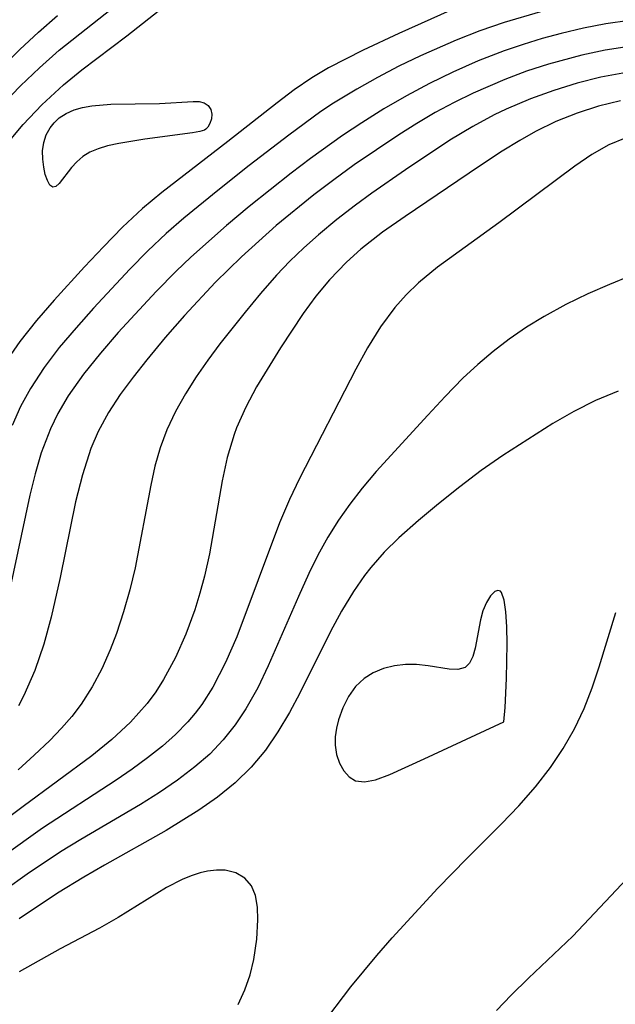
# Model space of a CAD drawing. Header units: metres. Extents: x 1073367 to 1082519, y 1569854 to 1574957.
# Tile 406 of 656: x 1076996 to 1077036, y 1573794 to 1573860. Entities that reach past the tile are written whole.
import ezdxf

# ---------------------------------------------------------------- set-up
doc = ezdxf.new("R2010")
doc.units = ezdxf.units.M
doc.layers.add('CGG_CurvaNivelLidar_v1', color=253, linetype='Continuous', lineweight=30)

msp = doc.modelspace()

# ---------------------------------------------------------------- linework, layer by layer
at = {"layer": 'CGG_CurvaNivelLidar_v1'}
for p, q in [((1076998.7807, 1573858.2473, 66.5), (1077003.928, 1573862.3414, 66.5)), ((1077003.3028, 1573859.2118, 66), (1077007.0565, 1573862.1901, 66)), ((1077026.4116, 1573861.5798, 66), (1077021.4847, 1573859.3674, 66)), ((1076997.3817, 1573859.4602, 67), (1076998.6615, 1573860.5711, 67)), ((1077030.9571, 1573860.828, 66.5), (1077028.5247, 1573860.1021, 66.5)), ((1077028.5247, 1573860.1021, 66.5), (1077026.9078, 1573859.5372, 66.5)), ((1077033.8321, 1573859.723, 67), (1077032.347, 1573859.3785, 67)), ((1077035.3263, 1573860.0064, 67), (1077033.8321, 1573859.723, 67)), ((1077036.9013, 1573860.2328, 67), (1077035.3263, 1573860.0064, 67)), ((1076996.1374, 1573858.3072, 67), (1076997.3817, 1573859.4602, 67)), ((1077000.2919, 1573856.9285, 66), (1077003.3028, 1573859.2118, 66)), ((1077021.4847, 1573859.3674, 66), (1077019.0926, 1573858.2478, 66)), ((1077026.9078, 1573859.5372, 66.5), (1077025.3122, 1573858.9178, 66.5)), ((1077031.0664, 1573859.0306, 67), (1077029.7956, 1573858.6401, 67)), ((1077032.347, 1573859.3785, 67), (1077031.0664, 1573859.0306, 67)), ((1076994.9305, 1573857.1149, 67), (1076996.1374, 1573858.3072, 67)), ((1077025.3122, 1573858.9178, 66.5), (1077022.9411, 1573857.8806, 66.5)), ((1077029.7956, 1573858.6401, 67), (1077028.5359, 1573858.2086, 67)), ((1077036.8763, 1573858.5063, 67.5), (1077035.2874, 1573858.2585, 67.5)), ((1076997.4557, 1573857.0824, 66.5), (1076998.7807, 1573858.2473, 66.5)), ((1077019.0926, 1573858.2478, 66), (1077016.7724, 1573857.0685, 66)), ((1077022.9411, 1573857.8806, 66.5), (1077021.4881, 1573857.1751, 66.5)), ((1077028.5359, 1573858.2086, 67), (1077026.7974, 1573857.5376, 67)), ((1077033.7092, 1573857.9248, 67.5), (1077031.5004, 1573857.3245, 67.5)), ((1077035.2874, 1573858.2585, 67.5), (1077033.7092, 1573857.9248, 67.5)), ((1076996.1833, 1573855.8596, 66.5), (1076997.4557, 1573857.0824, 66.5)), ((1077016.7724, 1573857.0685, 66), (1077015.6638, 1573856.4127, 66)), ((1077021.4881, 1573857.1751, 66.5), (1077020.0614, 1573856.4327, 66.5)), ((1077026.7974, 1573857.5376, 67), (1077025.0873, 1573856.789, 67)), ((1077031.5004, 1573857.3245, 67.5), (1077030.0247, 1573856.8425, 67.5)), ((1076999.0671, 1573855.9325, 66), (1077000.2919, 1573856.9285, 66)), ((1077015.6638, 1573856.4127, 66), (1077014.4831, 1573855.6038, 66)), ((1077020.0614, 1573856.4327, 66.5), (1077018.6643, 1573855.655, 66.5)), ((1077025.0873, 1573856.789, 67), (1077023.5282, 1573856.0246, 67)), ((1077028.5668, 1573856.3006, 67.5), (1077026.4565, 1573855.3882, 67.5)), ((1077030.0247, 1573856.8425, 67.5), (1077028.5668, 1573856.3006, 67.5)), ((1077034.9838, 1573856.4462, 68), (1077033.4021, 1573856.0495, 68)), ((1077036.7145, 1573856.7619, 68), (1077034.9838, 1573856.4462, 68)), ((1076995.0506, 1573854.6775, 66.5), (1076996.1833, 1573855.8596, 66.5)), ((1076997.6157, 1573854.5979, 66), (1076999.0671, 1573855.9325, 66)), ((1077018.6643, 1573855.655, 66.5), (1077017.1087, 1573854.7084, 66.5)), ((1077023.5282, 1573856.0246, 67), (1077021.9959, 1573855.2015, 67)), ((1077033.4021, 1573856.0495, 68), (1077031.8389, 1573855.5647, 68)), ((1077014.4831, 1573855.6038, 66), (1077013.3401, 1573854.7346, 66)), ((1077021.9959, 1573855.2015, 67), (1077020.4896, 1573854.3264, 67)), ((1077026.4565, 1573855.3882, 67.5), (1077025.1785, 1573854.7552, 67.5)), ((1077030.2976, 1573855.0002, 68), (1077028.656, 1573854.2997, 68)), ((1077031.8389, 1573855.5647, 68), (1077030.2976, 1573855.0002, 68)), ((1076996.3657, 1573853.2811, 66), (1076997.6157, 1573854.5979, 66)), ((1076999.765, 1573854.2568, 65.5), (1077000.3405, 1573854.4208, 65.5)), ((1077000.3405, 1573854.4208, 65.5), (1077000.9487, 1573854.5292, 65.5)), ((1077000.9487, 1573854.5292, 65.5), (1077002.2253, 1573854.6352, 65.5)), ((1077002.2253, 1573854.6352, 65.5), (1077005.481, 1573854.6785, 65.5)), ((1077005.481, 1573854.6785, 65.5), (1077007.7231, 1573854.8282, 65.5)), ((1077007.7231, 1573854.8282, 65.5), (1077008.13, 1573854.8233, 65.5)), ((1077008.13, 1573854.8233, 65.5), (1077008.4729, 1573854.7395, 65.5)), ((1077008.4729, 1573854.7395, 65.5), (1077008.7389, 1573854.5561, 65.5)), ((1077008.7389, 1573854.5561, 65.5), (1077008.9138, 1573854.2921, 65.5)), ((1077013.3401, 1573854.7346, 66), (1077010.056, 1573852.139, 66)), ((1077017.1087, 1573854.7084, 66.5), (1077016.2706, 1573854.1404, 66.5)), ((1077020.4896, 1573854.3264, 67), (1077019.011, 1573853.4016, 67)), ((1077025.1785, 1573854.7552, 67.5), (1077023.9229, 1573854.0747, 67.5)), ((1077034.8358, 1573854.5073, 68.5), (1077033.3965, 1573854.0394, 68.5)), ((1077036.3021, 1573854.8686, 68.5), (1077034.8358, 1573854.5073, 68.5)), ((1076998.4267, 1573853.4018, 65.5), (1076998.7648, 1573853.7162, 65.5)), ((1076998.7648, 1573853.7162, 65.5), (1076999.2358, 1573854.0231, 65.5)), ((1076999.2358, 1573854.0231, 65.5), (1076999.765, 1573854.2568, 65.5)), ((1077008.9476, 1573853.6571, 65.5), (1077008.8445, 1573853.3566, 65.5)), ((1077008.9138, 1573854.2921, 65.5), (1077008.9821, 1573853.9772, 65.5)), ((1077008.9821, 1573853.9772, 65.5), (1077008.9476, 1573853.6571, 65.5)), ((1077016.2706, 1573854.1404, 66.5), (1077014.118, 1573852.5654, 66.5)), ((1077023.9229, 1573854.0747, 67.5), (1077022.6897, 1573853.3507, 67.5)), ((1077027.8633, 1573853.9193, 68), (1077026.4199, 1573853.1479, 68)), ((1077028.656, 1573854.2997, 68), (1077027.8633, 1573853.9193, 68)), ((1077033.3965, 1573854.0394, 68.5), (1077031.9905, 1573853.472, 68.5)), ((1076993.3968, 1573849.77, 66), (1076996.3657, 1573853.2811, 66)), ((1076997.9066, 1573852.5872, 65.5), (1076998.1656, 1573853.0685, 65.5)), ((1076998.1656, 1573853.0685, 65.5), (1076998.4267, 1573853.4018, 65.5)), ((1077008.7078, 1573853.1118, 65.5), (1077008.583, 1573852.9638, 65.5)), ((1077008.8445, 1573853.3566, 65.5), (1077008.7078, 1573853.1118, 65.5)), ((1077019.011, 1573853.4016, 67), (1077017.7231, 1573852.5396, 67)), ((1077022.6897, 1573853.3507, 67.5), (1077021.4824, 1573852.59, 67.5)), ((1077026.4199, 1573853.1479, 68), (1077024.8955, 1573852.2269, 68)), ((1077031.9905, 1573853.472, 68.5), (1077030.626, 1573852.8063, 68.5)), ((1076997.7403, 1573852.0688, 65.5), (1076997.9066, 1573852.5872, 65.5)), ((1077007.682, 1573852.7141, 65.5), (1077004.507, 1573852.2904, 65.5)), ((1077008.1687, 1573852.8019, 65.5), (1077007.682, 1573852.7141, 65.5)), ((1077008.5, 1573852.9119, 65.5), (1077008.1687, 1573852.8019, 65.5)), ((1077008.583, 1573852.9638, 65.5), (1077008.5, 1573852.9119, 65.5)), ((1077014.118, 1573852.5654, 66.5), (1077011.477, 1573850.5336, 66.5)), ((1077017.7231, 1573852.5396, 67), (1077015.5846, 1573851.0059, 67)), ((1077021.4824, 1573852.59, 67.5), (1077018.4944, 1573850.5732, 67.5)), ((1077030.626, 1573852.8063, 68.5), (1077029.5667, 1573852.2058, 68.5)), ((1077036.612, 1573852.3743, 69), (1077035.532, 1573851.9276, 69)), ((1076997.6666, 1573851.5127, 65.5), (1076997.7403, 1573852.0688, 65.5)), ((1077002.0054, 1573851.848, 65.5), (1077001.3754, 1573851.6593, 65.5)), ((1077002.7657, 1573852.0137, 65.5), (1077002.0054, 1573851.848, 65.5)), ((1077004.507, 1573852.2904, 65.5), (1077002.7657, 1573852.0137, 65.5)), ((1077010.056, 1573852.139, 66), (1077005.6351, 1573848.7303, 66)), ((1077024.8955, 1573852.2269, 68), (1077021.9185, 1573850.2422, 68)), ((1077029.5667, 1573852.2058, 68.5), (1077028.4004, 1573851.4869, 68.5)), ((1077035.532, 1573851.9276, 69), (1077034.3767, 1573851.2721, 69)), ((1076997.6725, 1573850.9569, 65.5), (1076997.6666, 1573851.5127, 65.5)), ((1077000.3513, 1573851.1369, 65.5), (1076999.9506, 1573850.7857, 65.5)), ((1077000.8331, 1573851.4291, 65.5), (1077000.3513, 1573851.1369, 65.5)), ((1077001.3754, 1573851.6593, 65.5), (1077000.8331, 1573851.4291, 65.5)), ((1077028.4004, 1573851.4869, 68.5), (1077026.8872, 1573850.4913, 68.5)), ((1077034.3767, 1573851.2721, 69), (1077033.2508, 1573850.4978, 69)), ((1076997.7371, 1573850.4234, 65.5), (1076997.6725, 1573850.9569, 65.5)), ((1076997.8454, 1573849.9367, 65.5), (1076997.7371, 1573850.4234, 65.5)), ((1076999.6057, 1573850.3965, 65.5), (1076998.7812, 1573849.3385, 65.5)), ((1076999.9506, 1573850.7857, 65.5), (1076999.6057, 1573850.3965, 65.5)), ((1077011.477, 1573850.5336, 66.5), (1077009.3721, 1573848.8649, 66.5)), ((1077015.5846, 1573851.0059, 67), (1077014.2892, 1573850.0261, 67)), ((1077018.4944, 1573850.5732, 67.5), (1077017.1377, 1573849.5876, 67.5)), ((1077026.8872, 1573850.4913, 68.5), (1077021.9068, 1573847.1334, 68.5)), ((1077033.2508, 1573850.4978, 69), (1077028.1685, 1573846.7082, 69)), ((1076997.987, 1573849.5261, 65.5), (1076997.8454, 1573849.9367, 65.5)), ((1077014.2892, 1573850.0261, 67), (1077011.4726, 1573847.7863, 67)), ((1077021.9185, 1573850.2422, 68), (1077019.677, 1573848.6911, 68)), ((1076998.1555, 1573849.228, 65.5), (1076997.987, 1573849.5261, 65.5)), ((1076998.3477, 1573849.0888, 65.5), (1076998.1555, 1573849.228, 65.5)), ((1076998.5543, 1573849.14, 65.5), (1076998.3477, 1573849.0888, 65.5)), ((1076998.7812, 1573849.3385, 65.5), (1076998.5543, 1573849.14, 65.5)), ((1077017.1377, 1573849.5876, 67.5), (1077015.8035, 1573848.5687, 67.5)), ((1077005.6351, 1573848.7303, 66), (1077004.3493, 1573847.6516, 66)), ((1077009.3721, 1573848.8649, 66.5), (1077007.1152, 1573847.0242, 66.5)), ((1077015.8035, 1573848.5687, 67.5), (1077013.287, 1573846.5176, 67.5)), ((1077019.677, 1573848.6911, 68), (1077018.5762, 1573847.8892, 68)), ((1077011.4726, 1573847.7863, 67), (1077009.9615, 1573846.5223, 67)), ((1077018.5762, 1573847.8892, 68), (1077017.3273, 1573846.9185, 68)), ((1077004.3493, 1573847.6516, 66), (1077003.0127, 1573846.4028, 66)), ((1077021.9068, 1573847.1334, 68.5), (1077020.3966, 1573846.0701, 68.5)), ((1077007.1152, 1573847.0242, 66.5), (1077005.9329, 1573845.9958, 66.5)), ((1077009.9615, 1573846.5223, 67), (1077007.5648, 1573844.3965, 67)), ((1077013.287, 1573846.5176, 67.5), (1077010.9529, 1573844.4381, 67.5)), ((1077017.3273, 1573846.9185, 68), (1077016.1159, 1573845.9058, 68)), ((1077028.1685, 1573846.7082, 69), (1077024.0664, 1573843.7448, 69)), ((1077003.0127, 1573846.4028, 66), (1077001.7291, 1573845.0971, 66)), ((1077005.9329, 1573845.9958, 66.5), (1077004.6942, 1573844.8195, 66.5)), ((1077016.1159, 1573845.9058, 68), (1077015.1416, 1573845.033, 68)), ((1077020.3966, 1573846.0701, 68.5), (1077018.9519, 1573844.9357, 68.5)), ((1077001.7291, 1573845.0971, 66), (1077000.4766, 1573843.7608, 66)), ((1077004.6942, 1573844.8195, 66.5), (1077003.4957, 1573843.6008, 66.5)), ((1077010.9529, 1573844.4381, 67.5), (1077009.2282, 1573842.7401, 67.5)), ((1077015.1416, 1573845.033, 68), (1077014.2007, 1573844.1302, 68)), ((1077018.9519, 1573844.9357, 68.5), (1077017.9787, 1573844.0641, 68.5)), ((1077007.5648, 1573844.3965, 67), (1077006.5914, 1573843.4597, 67)), ((1077014.2007, 1573844.1302, 68), (1077013.2987, 1573843.1947, 68)), ((1077017.9787, 1573844.0641, 68.5), (1077016.8498, 1573842.9008, 68.5)), ((1077000.4766, 1573843.7608, 66), (1076998.4353, 1573841.5273, 66)), ((1077003.4957, 1573843.6008, 66.5), (1077001.0606, 1573840.9882, 66.5)), ((1077006.5914, 1573843.4597, 67), (1077005.2661, 1573842.1147, 67)), ((1077013.2987, 1573843.1947, 68), (1077012.2308, 1573841.9816, 68)), ((1077024.0664, 1573843.7448, 69), (1077022.7938, 1573842.6881, 69)), ((1077036.9809, 1573843.1488, 69.5), (1077035.5623, 1573842.5809, 69.5)), ((1077009.2282, 1573842.7401, 67.5), (1077007.1481, 1573840.498, 67.5)), ((1077016.8498, 1573842.9008, 68.5), (1077015.9308, 1573841.7937, 68.5)), ((1077022.7938, 1573842.6881, 69), (1077021.9792, 1573841.8949, 69)), ((1077035.5623, 1573842.5809, 69.5), (1077034.1141, 1573841.9434, 69.5)), ((1077005.2661, 1573842.1147, 67), (1077002.7232, 1573839.3575, 67)), ((1077012.2308, 1573841.9816, 68), (1077011.2039, 1573840.7379, 68)), ((1077021.9792, 1573841.8949, 69), (1077021.2244, 1573841.043, 69)), ((1077034.1141, 1573841.9434, 69.5), (1077032.6556, 1573841.234, 69.5)), ((1076998.4353, 1573841.5273, 66), (1076997.2507, 1573840.17, 66)), ((1077015.9308, 1573841.7937, 68.5), (1077015.078, 1573840.6346, 68.5)), ((1077032.6556, 1573841.234, 69.5), (1077031.2068, 1573840.4452, 69.5)), ((1077001.0606, 1573840.9882, 66.5), (1076999.8977, 1573839.6866, 66.5)), ((1077007.1481, 1573840.498, 67.5), (1077005.8687, 1573839.0262, 67.5)), ((1077011.2039, 1573840.7379, 68), (1077009.5142, 1573838.6043, 68)), ((1077015.078, 1573840.6346, 68.5), (1077013.5757, 1573838.3483, 68.5)), ((1077021.2244, 1573841.043, 69), (1077020.2629, 1573839.7416, 69)), ((1076997.2507, 1573840.17, 66), (1076996.1353, 1573838.7736, 66)), ((1077031.2068, 1573840.4452, 69.5), (1077030.0176, 1573839.7172, 69.5)), ((1076999.8977, 1573839.6866, 66.5), (1076998.7808, 1573838.3637, 66.5)), ((1077002.7232, 1573839.3575, 67), (1077001.5283, 1573837.981, 67)), ((1077020.2629, 1573839.7416, 69), (1077019.399, 1573838.3527, 69)), ((1077030.0176, 1573839.7172, 69.5), (1077028.8585, 1573838.9231, 69.5)), ((1076996.1353, 1573838.7736, 66), (1076995.1292, 1573837.3095, 66)), ((1077005.8687, 1573839.0262, 67.5), (1077004.6339, 1573837.5415, 67.5)), ((1077009.5142, 1573838.6043, 68), (1077008.709, 1573837.5202, 68)), ((1077028.8585, 1573838.9231, 69.5), (1077027.7914, 1573838.1048, 69.5)), ((1076998.7808, 1573838.3637, 66.5), (1076997.7603, 1573837.0293, 66.5)), ((1077001.5283, 1573837.981, 67), (1077000.3999, 1573836.5774, 67)), ((1077013.5757, 1573838.3483, 68.5), (1077011.974, 1573835.7222, 68.5)), ((1077019.399, 1573838.3527, 69), (1077018.6012, 1573836.9041, 69)), ((1077027.7914, 1573838.1048, 69.5), (1077026.7602, 1573837.2307, 69.5)), ((1077004.6339, 1573837.5415, 67.5), (1077003.717, 1573836.3873, 67.5)), ((1077008.709, 1573837.5202, 68), (1077007.9363, 1573836.4045, 68)), ((1077026.7602, 1573837.2307, 69.5), (1077025.7661, 1573836.3068, 69.5)), ((1076997.7603, 1573837.0293, 66.5), (1076996.848, 1573835.6321, 66.5)), ((1077000.3999, 1573836.5774, 67), (1076999.3751, 1573835.1241, 67)), ((1077018.6012, 1573836.9041, 69), (1077014.8376, 1573829.5997, 69)), ((1077003.717, 1573836.3873, 67.5), (1077002.8527, 1573835.2157, 67.5)), ((1077007.9363, 1573836.4045, 68), (1077007.2157, 1573835.2699, 68)), ((1077025.7661, 1573836.3068, 69.5), (1077024.576, 1573835.0962, 69.5)), ((1076996.848, 1573835.6321, 66.5), (1076996.1968, 1573834.4114, 66.5)), ((1077002.8527, 1573835.2157, 67.5), (1077002.0662, 1573834.011, 67.5)), ((1077007.2157, 1573835.2699, 68), (1077006.5416, 1573834.0783, 68)), ((1077011.974, 1573835.7222, 68.5), (1077011.2557, 1573834.3784, 68.5)), ((1077036.1521, 1573835.446, 70), (1077034.638, 1573834.8145, 70)), ((1076999.3751, 1573835.1241, 67), (1076998.6828, 1573833.9494, 67)), ((1077024.576, 1573835.0962, 69.5), (1077023.4138, 1573833.8482, 69.5)), ((1077034.638, 1573834.8145, 70), (1077033.1781, 1573834.0886, 70)), ((1076996.1968, 1573834.4114, 66.5), (1076995.6314, 1573833.1399, 66.5)), ((1076998.6828, 1573833.9494, 67), (1076998.1921, 1573832.9334, 67)), ((1077002.0662, 1573834.011, 67.5), (1077001.3867, 1573832.7561, 67.5)), ((1077006.5416, 1573834.0783, 68), (1077005.9627, 1573832.8489, 68)), ((1077011.2557, 1573834.3784, 68.5), (1077010.6382, 1573832.994, 68.5)), ((1077033.1781, 1573834.0886, 70), (1077031.7836, 1573833.2861, 70)), ((1077023.4138, 1573833.8482, 69.5), (1077019.9759, 1573830.0706, 69.5)), ((1077031.7836, 1573833.2861, 70), (1077028.437, 1573831.1458, 70)), ((1076998.1921, 1573832.9334, 67), (1076997.5735, 1573831.3072, 67)), ((1077001.3867, 1573832.7561, 67.5), (1077000.9001, 1573831.6123, 67.5)), ((1077005.9627, 1573832.8489, 68), (1077005.5276, 1573831.6558, 68)), ((1077010.6382, 1573832.994, 68.5), (1077010.4705, 1573832.5457, 68.5)), ((1077010.4705, 1573832.5457, 68.5), (1077010.0102, 1573831.0137, 68.5)), ((1076997.5735, 1573831.3072, 67), (1076997.161, 1573829.9095, 67)), ((1077000.9001, 1573831.6123, 67.5), (1077000.3256, 1573829.855, 67.5)), ((1077005.5276, 1573831.6558, 68), (1077005.178, 1573830.4247, 68)), ((1077010.0102, 1573831.0137, 68.5), (1077009.6619, 1573829.4341, 68.5)), ((1077028.437, 1573831.1458, 70), (1077026.9929, 1573830.1368, 70)), ((1077005.178, 1573830.4247, 68), (1077004.8909, 1573829.1651, 68)), ((1077019.9759, 1573830.0706, 69.5), (1077019.0228, 1573828.9438, 69.5)), ((1077026.9929, 1573830.1368, 70), (1077025.5596, 1573829.0491, 70)), ((1076997.161, 1573829.9095, 67), (1076996.8116, 1573828.4804, 67)), ((1077000.3256, 1573829.855, 67.5), (1076999.8674, 1573828.0349, 67.5)), ((1077009.6619, 1573829.4341, 68.5), (1077008.8127, 1573824.5711, 68.5)), ((1077014.8376, 1573829.5997, 69), (1077014.1759, 1573828.1885, 69)), ((1077004.8909, 1573829.1651, 68), (1077003.8527, 1573823.6287, 68)), ((1077019.0228, 1573828.9438, 69.5), (1077018.209, 1573827.8937, 69.5)), ((1077025.5596, 1573829.0491, 70), (1077024.1351, 1573827.9128, 70)), ((1076996.8116, 1573828.4804, 67), (1076995.4338, 1573822.0058, 67)), ((1076999.8674, 1573828.0349, 67.5), (1076998.8426, 1573822.9837, 67.5)), ((1077014.1759, 1573828.1885, 69), (1077013.513, 1573826.6254, 69)), ((1077018.209, 1573827.8937, 69.5), (1077017.4461, 1573826.8073, 69.5)), ((1077024.1351, 1573827.9128, 70), (1077022.787, 1573826.7969, 70)), ((1077017.4461, 1573826.8073, 69.5), (1077016.7412, 1573825.6831, 69.5)), ((1077022.787, 1573826.7969, 70), (1077021.481, 1573825.6331, 70)), ((1077013.513, 1573826.6254, 69), (1077010.6446, 1573819.0116, 69)), ((1077016.7412, 1573825.6831, 69.5), (1077016.0778, 1573824.4806, 69.5)), ((1077021.481, 1573825.6331, 70), (1077020.511, 1573824.669, 70)), ((1077008.8127, 1573824.5711, 68.5), (1077008.4797, 1573823.0696, 68.5)), ((1077016.0778, 1573824.4806, 69.5), (1077015.4675, 1573823.2467, 69.5)), ((1077020.511, 1573824.669, 70), (1077019.6072, 1573823.6449, 70)), ((1077003.8527, 1573823.6287, 68), (1077003.4953, 1573822.1444, 68)), ((1077019.6072, 1573823.6449, 70), (1077019.1964, 1573823.1206, 70)), ((1076998.8426, 1573822.9837, 67.5), (1076998.2387, 1573820.3324, 67.5)), ((1077008.4797, 1573823.0696, 68.5), (1077008.1807, 1573821.9317, 68.5)), ((1077015.4675, 1573823.2467, 69.5), (1077014.7702, 1573821.7117, 69.5)), ((1077019.1964, 1573823.1206, 70), (1077018.4446, 1573822.0398, 70)), ((1077003.4953, 1573822.1444, 68), (1077003.0785, 1573820.6804, 68)), ((1077027.9068, 1573822.0425, 70.5), (1077027.6162, 1573821.7608, 70.5)), ((1077028.1131, 1573822.1134, 70.5), (1077027.9068, 1573822.0425, 70.5)), ((1077028.2774, 1573822.0563, 70.5), (1077028.1131, 1573822.1134, 70.5)), ((1077028.3498, 1573821.9682, 70.5), (1077028.2774, 1573822.0563, 70.5)), ((1077008.1807, 1573821.9317, 68.5), (1077007.8396, 1573820.8095, 68.5)), ((1077014.7702, 1573821.7117, 69.5), (1077012.7546, 1573817.0639, 69.5)), ((1077018.4446, 1573822.0398, 70), (1077017.6482, 1573820.7246, 70)), ((1077027.6162, 1573821.7608, 70.5), (1077027.3417, 1573821.3175, 70.5)), ((1077028.5215, 1573821.4701, 70.5), (1077028.3498, 1573821.9682, 70.5)), ((1077028.6348, 1573820.6806, 70.5), (1077028.5215, 1573821.4701, 70.5)), ((1077007.8396, 1573820.8095, 68.5), (1077007.2519, 1573819.1938, 68.5)), ((1077017.6482, 1573820.7246, 70), (1077016.9091, 1573819.3634, 70)), ((1077027.1105, 1573820.7592, 70.5), (1077026.9456, 1573820.1476, 70.5)), ((1077027.3417, 1573821.3175, 70.5), (1077027.1105, 1573820.7592, 70.5)), ((1076998.2387, 1573820.3324, 67.5), (1076997.7441, 1573818.5188, 67.5)), ((1077003.0785, 1573820.6804, 68), (1077002.6019, 1573819.2438, 68)), ((1077026.9456, 1573820.1476, 70.5), (1077026.5864, 1573818.2406, 70.5)), ((1077028.6989, 1573819.6807, 70.5), (1077028.6348, 1573820.6806, 70.5)), ((1077034.8788, 1573817.0009, 70), (1077035.986, 1573820.6442, 70)), ((1077028.7232, 1573818.5512, 70.5), (1077028.6989, 1573819.6807, 70.5)), ((1077002.6019, 1573819.2438, 68), (1077002.1791, 1573818.1319, 68)), ((1077007.2519, 1573819.1938, 68.5), (1077006.5605, 1573817.6355, 68.5)), ((1077010.6446, 1573819.0116, 69), (1077009.8965, 1573817.282, 69)), ((1077016.9091, 1573819.3634, 70), (1077014.8552, 1573815.2498, 70)), ((1076997.7441, 1573818.5188, 67.5), (1076997.1522, 1573816.7611, 67.5)), ((1077002.1791, 1573818.1319, 68), (1077001.6218, 1573816.8675, 68)), ((1077026.5864, 1573818.2406, 70.5), (1077026.4308, 1573817.6933, 70.5)), ((1077028.6877, 1573816.2147, 70.5), (1077028.7232, 1573818.5512, 70.5)), ((1077006.5605, 1573817.6355, 68.5), (1077005.758, 1573816.1504, 68.5)), ((1077026.4308, 1573817.6933, 70.5), (1077026.2149, 1573817.2489, 70.5)), ((1077001.6218, 1573816.8675, 68), (1077000.9846, 1573815.6547, 68)), ((1077009.8965, 1573817.282, 69), (1077009.0447, 1573815.6391, 69)), ((1077012.7546, 1573817.0639, 69.5), (1077012.045, 1573815.6002, 69.5)), ((1077020.4594, 1573816.8841, 70.5), (1077019.7761, 1573816.612, 70.5)), ((1077021.1829, 1573817.0619, 70.5), (1077020.4594, 1573816.8841, 70.5)), ((1077021.9232, 1573817.1528, 70.5), (1077021.1829, 1573817.0619, 70.5)), ((1077022.6581, 1573817.1587, 70.5), (1077021.9232, 1573817.1528, 70.5)), ((1077023.4418, 1573817.0747, 70.5), (1077022.6581, 1573817.1587, 70.5)), ((1077024.8513, 1573816.8402, 70.5), (1077023.4418, 1573817.0747, 70.5)), ((1077025.4379, 1573816.8168, 70.5), (1077024.8513, 1573816.8402, 70.5)), ((1077025.9092, 1573816.9489, 70.5), (1077025.4379, 1573816.8168, 70.5)), ((1077026.2149, 1573817.2489, 70.5), (1077025.9092, 1573816.9489, 70.5)), ((1077034.4162, 1573815.603, 70), (1077034.8788, 1573817.0009, 70)), ((1076997.1522, 1573816.7611, 67.5), (1076996.4185, 1573815.0854, 67.5)), ((1077005.758, 1573816.1504, 68.5), (1077005.236, 1573815.3315, 68.5)), ((1077019.1598, 1573816.2322, 70.5), (1077018.5848, 1573815.6778, 70.5)), ((1077019.7761, 1573816.612, 70.5), (1077019.1598, 1573816.2322, 70.5)), ((1077028.5947, 1573814.2735, 70.5), (1077028.6877, 1573816.2147, 70.5)), ((1077000.9846, 1573815.6547, 68), (1077000.2512, 1573814.5072, 68)), ((1077009.0447, 1573815.6391, 69), (1077008.3079, 1573814.4882, 69)), ((1077012.045, 1573815.6002, 69.5), (1077011.2636, 1573814.1995, 69.5)), ((1077018.5848, 1573815.6778, 70.5), (1077018.113, 1573815.0116, 70.5)), ((1077033.8805, 1573814.2237, 70), (1077034.4162, 1573815.603, 70)), ((1076996.4185, 1573815.0854, 67.5), (1076996.0486, 1573814.402, 67.5)), ((1077005.236, 1573815.3315, 68.5), (1077004.6643, 1573814.5502, 68.5)), ((1077014.8552, 1573815.2498, 70), (1077014.1652, 1573813.9464, 70)), ((1077018.113, 1573815.0116, 70.5), (1077017.7367, 1573814.2696, 70.5)), ((1077000.2512, 1573814.5072, 68), (1076999.6161, 1573813.6794, 68)), ((1077004.6643, 1573814.5502, 68.5), (1077003.547, 1573813.2937, 68.5)), ((1077008.3079, 1573814.4882, 69), (1077007.8613, 1573813.8966, 69)), ((1077011.2636, 1573814.1995, 69.5), (1077010.5485, 1573813.118, 69.5)), ((1077017.7367, 1573814.2696, 70.5), (1077017.4514, 1573813.467, 70.5)), ((1077028.5, 1573813.3199, 70.5), (1077028.5947, 1573814.2735, 70.5)), ((1077033.2314, 1573812.8582, 70), (1077033.8805, 1573814.2237, 70)), ((1076999.6161, 1573813.6794, 68), (1076998.9254, 1573812.8892, 68)), ((1077007.8613, 1573813.8966, 69), (1077007.371, 1573813.3228, 69)), ((1077014.1652, 1573813.9464, 70), (1077013.4011, 1573812.6503, 70)), ((1076998.9254, 1573812.8892, 68), (1076998.1402, 1573812.0767, 68)), ((1077003.547, 1573813.2937, 68.5), (1077002.3, 1573812.1353, 68.5)), ((1077007.371, 1573813.3228, 69), (1077006.5537, 1573812.4877, 69)), ((1077010.5485, 1573813.118, 69.5), (1077009.7481, 1573812.1104, 69.5)), ((1077017.3143, 1573812.8954, 70.5), (1077017.2361, 1573812.3263, 70.5)), ((1077017.4514, 1573813.467, 70.5), (1077017.3143, 1573812.8954, 70.5)), ((1077023.1749, 1573810.84, 70.5), (1077028.5, 1573813.3199, 70.5)), ((1077032.4787, 1573811.5375, 70), (1077033.2314, 1573812.8582, 70)), ((1077006.5537, 1573812.4877, 69), (1077005.674, 1573811.701, 69)), ((1077013.4011, 1573812.6503, 70), (1077012.5608, 1573811.4221, 70)), ((1077017.2361, 1573812.3263, 70.5), (1077017.2277, 1573811.7699, 70.5)), ((1076998.1402, 1573812.0767, 68), (1076997.1057, 1573811.0858, 68)), ((1077002.3, 1573812.1353, 68.5), (1077000.96, 1573811.0457, 68.5)), ((1077005.674, 1573811.701, 69), (1077004.6878, 1573810.9089, 69)), ((1077009.7481, 1573812.1104, 69.5), (1077008.8354, 1573811.1717, 69.5)), ((1077017.2277, 1573811.7699, 70.5), (1077017.3219, 1573811.1332, 70.5)), ((1077031.6286, 1573810.2679, 70), (1077032.4787, 1573811.5375, 70)), ((1076997.1057, 1573811.0858, 68), (1076996.03, 1573810.1135, 68)), ((1077000.96, 1573811.0457, 68.5), (1076996.364, 1573807.6677, 68.5)), ((1077004.6878, 1573810.9089, 69), (1077003.6576, 1573810.1503, 69)), ((1077008.8354, 1573811.1717, 69.5), (1077007.8385, 1573810.3055, 69.5)), ((1077012.5608, 1573811.4221, 70), (1077011.6203, 1573810.2851, 70)), ((1077017.3219, 1573811.1332, 70.5), (1077017.5166, 1573810.55, 70.5)), ((1077007.8385, 1573810.3055, 69.5), (1077006.6851, 1573809.4275, 69.5)), ((1077011.6203, 1573810.2851, 70), (1077010.5421, 1573809.2403, 70)), ((1077017.5166, 1573810.55, 70.5), (1077017.7968, 1573810.0434, 70.5)), ((1077020.8754, 1573809.8082, 70.5), (1077023.1749, 1573810.84, 70.5)), ((1077030.6132, 1573808.9651, 70), (1077031.6286, 1573810.2679, 70)), ((1077003.6576, 1573810.1503, 69), (1077002.5934, 1573809.4173, 69)), ((1077017.7968, 1573810.0434, 70.5), (1077018.1528, 1573809.643, 70.5)), ((1077018.1528, 1573809.643, 70.5), (1077018.5802, 1573809.3864, 70.5)), ((1077019.925, 1573809.455, 70.5), (1077020.8754, 1573809.8082, 70.5)), ((1077002.5934, 1573809.4173, 69), (1076997.6624, 1573806.204, 69)), ((1077006.6851, 1573809.4275, 69.5), (1077005.4731, 1573808.5978, 69.5)), ((1077010.5421, 1573809.2403, 70), (1077009.3608, 1573808.2887, 70)), ((1077018.5802, 1573809.3864, 70.5), (1077019.1817, 1573809.3068, 70.5)), ((1077019.1817, 1573809.3068, 70.5), (1077019.925, 1573809.455, 70.5)), ((1077029.5151, 1573807.7143, 70), (1077030.6132, 1573808.9651, 70)), ((1077005.4731, 1573808.5978, 69.5), (1077004.2171, 1573807.8046, 69.5)), ((1077009.3608, 1573808.2887, 70), (1077008.1023, 1573807.4052, 70)), ((1076996.364, 1573807.6677, 68.5), (1076993.7028, 1573805.6462, 68.5)), ((1077004.2171, 1573807.8046, 69.5), (1077000.2243, 1573805.452, 69.5)), ((1077028.3577, 1573806.5012, 70), (1077029.5151, 1573807.7143, 70)), ((1077008.1023, 1573807.4052, 70), (1077005.9266, 1573806.056, 70)), ((1077026.0327, 1573804.1839, 70), (1077028.3577, 1573806.5012, 70)), ((1076997.6624, 1573806.204, 69), (1076995.0706, 1573804.3655, 69)), ((1077005.9266, 1573806.056, 70), (1077001.7924, 1573803.7393, 70)), ((1077000.2243, 1573805.452, 69.5), (1076998.8629, 1573804.6185, 69.5)), ((1076998.8629, 1573804.6185, 69.5), (1076996.622, 1573803.1249, 69.5)), ((1077001.7924, 1573803.7393, 70), (1077000.4181, 1573802.9432, 70)), ((1077024.0964, 1573802.1942, 70), (1077026.0327, 1573804.1839, 70)), ((1077033.1113, 1573798.9871, 69.5), (1077037.9352, 1573804.1206, 69.5)), ((1076996.622, 1573803.1249, 69.5), (1076995.1441, 1573802.0582, 69.5)), ((1077000.4181, 1573802.9432, 70), (1076998.6692, 1573801.8641, 70)), ((1077007.6027, 1573803.0283, 70.5), (1077006.9858, 1573802.7743, 70.5)), ((1077008.2101, 1573803.2234, 70.5), (1077007.6027, 1573803.0283, 70.5)), ((1077008.6991, 1573803.3362, 70.5), (1077008.2101, 1573803.2234, 70.5)), ((1077009.2986, 1573803.4096, 70.5), (1077008.6991, 1573803.3362, 70.5)), ((1077009.865, 1573803.3954, 70.5), (1077009.2986, 1573803.4096, 70.5)), ((1077010.5847, 1573803.2153, 70.5), (1077009.865, 1573803.3954, 70.5)), ((1077011.188, 1573802.8614, 70.5), (1077010.5847, 1573803.2153, 70.5)), ((1077006.9858, 1573802.7743, 70.5), (1077005.9533, 1573802.2396, 70.5)), ((1077011.6383, 1573802.3478, 70.5), (1077011.188, 1573802.8614, 70.5)), ((1077011.9047, 1573801.7006, 70.5), (1077011.6383, 1573802.3478, 70.5)), ((1076998.6692, 1573801.8641, 70), (1076996.0968, 1573800.146, 70)), ((1077005.9533, 1573802.2396, 70.5), (1077002.7207, 1573800.242, 70.5)), ((1077012.0314, 1573800.9356, 70.5), (1077011.9047, 1573801.7006, 70.5)), ((1077021.0418, 1573798.8739, 70), (1077024.0964, 1573802.1942, 70)), ((1077012.0616, 1573800.0767, 70.5), (1077012.0314, 1573800.9356, 70.5)), ((1077002.7207, 1573800.242, 70.5), (1077001.458, 1573799.5293, 70.5)), ((1077011.9964, 1573798.7851, 70.5), (1077012.0616, 1573800.0767, 70.5)), ((1077001.458, 1573799.5293, 70.5), (1076998.8493, 1573798.14, 70.5)), ((1077011.7938, 1573797.4155, 70.5), (1077011.9964, 1573798.7851, 70.5)), ((1077020.0064, 1573797.6928, 70), (1077021.0418, 1573798.8739, 70)), ((1077030.1427, 1573796.1663, 69.5), (1077033.1113, 1573798.9871, 69.5)), ((1076998.8493, 1573798.14, 70.5), (1076996.0957, 1573796.6112, 70.5)), ((1077018.2726, 1573795.59, 70), (1077020.0064, 1573797.6928, 70)), ((1077011.5388, 1573796.4004, 70.5), (1077011.7938, 1573797.4155, 70.5)), ((1077011.1878, 1573795.3916, 70.5), (1077011.5388, 1573796.4004, 70.5)), ((1077028.9925, 1573795.0442, 69.5), (1077030.1427, 1573796.1663, 69.5)), ((1077010.7355, 1573794.4082, 70.5), (1077011.1878, 1573795.3916, 70.5)), ((1077014.4515, 1573790.5577, 70), (1077018.2726, 1573795.59, 70)), ((1077028.0098, 1573794.0164, 69.5), (1077028.9925, 1573795.0442, 69.5))]:
    msp.add_line(p, q, dxfattribs=at)

doc.saveas('drawing.dxf')
